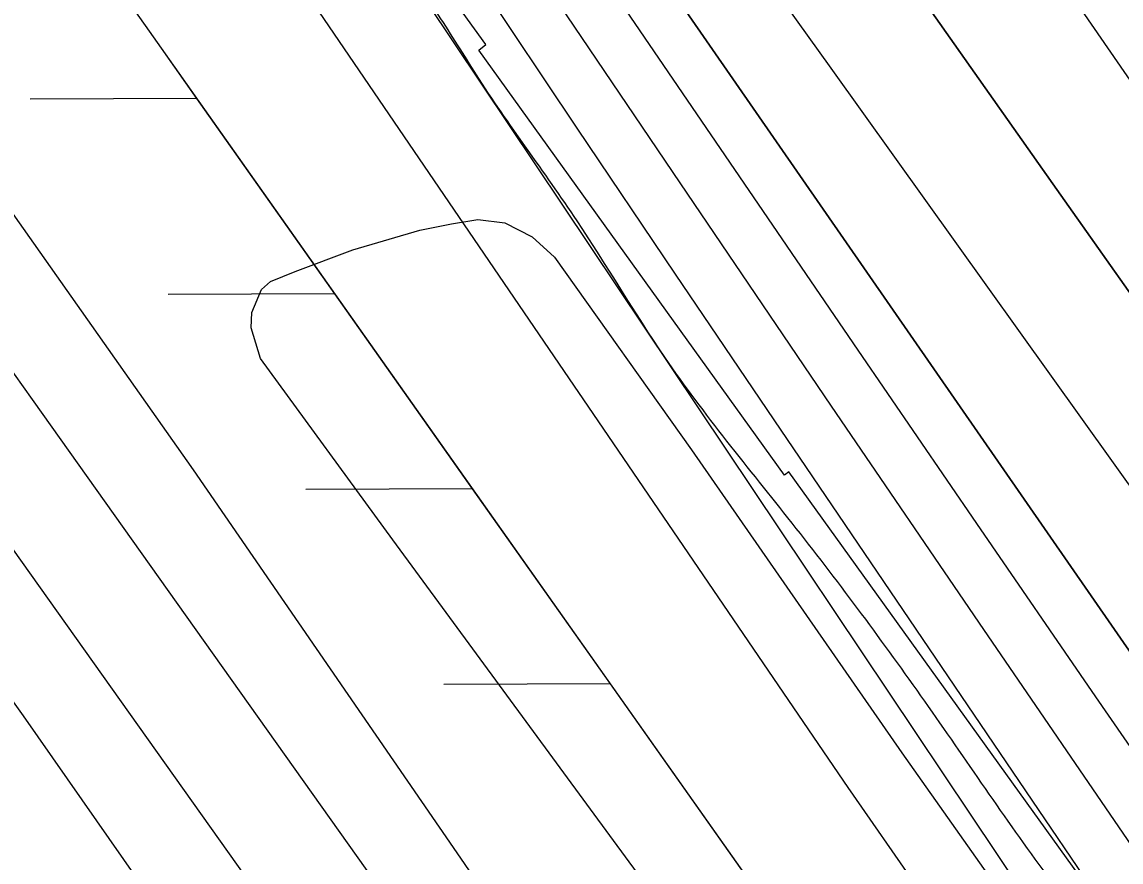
# Model space of a CAD drawing. Extents: x 3892998 to 3931244, y 278583 to 304547.
# Drawn here: x 3909815.2 to 3910137.1, y 290546.5 to 290792.7 of the extents above; entities that cross this region are included whole.
import ezdxf

# ---------------------------------------------------------------- set-up
doc = ezdxf.new("R2010")
doc.units = 0
for name, color, linetype in [('V-GRID-MAJR', 7, 'Continuous'), ('V-LEVE-TOET', 7, 'Continuous'), ('V-RIVR-EDGE', 7, 'Continuous'), ('V-RRAP-FSHR', 7, 'Continuous'), ('V-RRAP-RVMT', 7, 'Continuous'), ('V-SITE-VEGE', 7, 'Continuous'), ('V-SURV-LINE', 7, 'Continuous'), ('V-TOPO-DPTH', 7, 'Continuous'), ('V-TOPO-MAJR', 7, 'Continuous'), ('V-TOPO-MINR', 7, 'Continuous'), ('V-TOPO-WATR', 7, 'Continuous')]:
    doc.layers.add(name, color=color, linetype=linetype)

msp = doc.modelspace()

# ---------------------------------------------------------------- linework, layer by layer
at = {"layer": 'V-GRID-MAJR'}
msp.add_spline([(3897162.87, 290075.22), (3902475.55, 290165.25), (3907788.21, 290256.05), (3913100.86, 290347.62), (3918413.49, 290439.97), (3923726.11, 290533.09), (3929038.72, 290626.99)], degree=3, dxfattribs=at)
at = {"layer": 'V-LEVE-TOET'}
for points in [[(3909508.88, 291194.03), (3909520.53, 291179.7), (3909532.68, 291162.73), (3909595.67, 291064.11), (3909642.16, 290991.24), (3909644.64, 290986.16), (3909647.9, 290980.01), (3909651.27, 290974.45), (3909656.12, 290966.74), (3909662.45, 290956.69), (3909670.46, 290944.4), (3909682.31, 290927.14), (3909710.67, 290887.46), (3909719.44, 290878.21), (3909729.21, 290866.71), (3909733.55, 290861.15), (3909741.87, 290846.32), (3909747.51, 290836.27), (3909778.39, 290784.74), (3909865.33, 290661.49), (3909941.53, 290550.7), (3910022.07, 290433.29)], [(3909904.47, 290462.04), (3909815.64, 290589.3), (3909734.72, 290702.89), (3909669.83, 290792.2), (3909651.45, 290818.04), (3909643.16, 290829.06), (3909640.1, 290832.66), (3909636.45, 290836.17), (3909631.24, 290840.44), (3909623.15, 290848.91), (3909616.74, 290856.51), (3909611.29, 290866.47), (3909604.64, 290880.24), (3909599.29, 290890.49), (3909591.88, 290902.29), (3909545.32, 290971.84), (3909496.21, 291042.24)]]:
    msp.add_lwpolyline(points, dxfattribs=at)
at = {"layer": 'V-RIVR-EDGE'}
msp.add_spline([(3909865.84, 290928.21), (3909862.62, 290923.11), (3909860.68, 290922.62), (3909860.67, 290920.68), (3909870.35, 290905.12), (3909881.93, 290877.89), (3909893.54, 290856.5), (3909906.13, 290843.84), (3909921.61, 290817.58), (3909937.09, 290794.71), (3909948.22, 290777.2), (3909977.73, 290734.39), (3910003.37, 290694.51), (3910040.65, 290645.85), (3910078.4, 290595.25), (3910114.21, 290544.17), (3910151.48, 290493.58), (3910181.95, 290444.45), (3910200.82, 290413.32), (3910226.93, 290368.58), (3910256.93, 290323.83), (3910278.7, 290289.3), (3910307.74, 290250.37), (3910325.16, 290226.53), (3910363.87, 290167.19), (3910391.44, 290124.87), (3910427.73, 290068.94), (3910449.5, 290036.83), (3910504.18, 289956.56), (3910522.07, 289926.9), (3910550.12, 289879.72), (3910562.21, 289857.35), (3910573.34, 289842.27), (3910610.65, 289806.73), (3910620.82, 289794.07), (3910623.21, 289779.99), (3910634.83, 289764.42), (3910664.83, 289724.03), (3910692.43, 289689.49), (3910710.83, 289668.07), (3910721.01, 289660.28), (3910770.89, 289605.28), (3910782.51, 289588.74), (3910807.66, 289548.37), (3910835.72, 289503.62), (3910862.83, 289470.04), (3910892.35, 289425.78), (3910920.41, 289383.46), (3910947.99, 289342.6), (3910968.78, 289304.67), (3911000.23, 289260.88), (3911019.59, 289231.7), (3911055.91, 289191.3), (3911085.45, 289159.66), (3911118.86, 289116.84), (3911139.19, 289091.05), (3911160.97, 289062.35), (3911184.19, 289025.87), (3911223.42, 288981.58), (3911281.53, 288916.36), (3911313, 288876.94), (3911328.5, 288859.42), (3911346.41, 288837.53), (3911371.58, 288801.04), (3911404.48, 288751.91), (3911426.73, 288715.43), (3911446.57, 288687.7), (3911479.01, 288646.83), (3911529.35, 288582.12), (3911550.65, 288552.92), (3911609.2, 288468.28), (3911644.54, 288421.09), (3911676.97, 288378.76), (3911701.17, 288348.1), (3911741.37, 288303.81), (3911770.9, 288264.88), (3911788.8, 288235.7), (3911834.27, 288164.69), (3911857.49, 288130.15), (3911884.6, 288092.69), (3911915.56, 288045.51), (3911921.85, 288035.78), (3911928.64, 288029.93), (3911972.62, 287945.81), (3911992.92, 287906.42), (3912000.64, 287886.98), (3912014.67, 287866.55), (3912026.77, 287848.06), (3912066.44, 287785.32), (3912084.8, 287750.79), (3912094.47, 287732.8), (3912094.94, 287726), (3912096.85, 287711.43), (3912096.35, 287704.63), (3912095.36, 287700.26), (3912088.55, 287695.91), (3912085.64, 287696.89), (3912073.03, 287702.26), (3912062.35, 287706.17), (3912054.1, 287706.19), (3912051.18, 287704.26), (3912049.22, 287697.95), (3912054.05, 287685.8), (3912068.56, 287663.91), (3912113.05, 287586.58), (3912136.73, 287540.87), (3912153.66, 287513.63), (3912163.84, 287503.9), (3912187.57, 287479.56), (3912207.42, 287453.28), (3912216.14, 287445.98), (3912226.8, 287436.24), (3912240.84, 287416.78), (3912253.42, 287397.81), (3912271.31, 287366.2), (3912283.87, 287341.4), (3912284.84, 287338.97), (3912290.18, 287337.98), (3912303.79, 287344.26), (3912317.4, 287350.54), (3912319.83, 287350.54), (3912322.75, 287350.53), (3912327.59, 287345.66), (3912328.54, 287338.37), (3912335.79, 287321.36), (3912348.36, 287299.96), (3912369.18, 287275.14), (3912380.33, 287265.4), (3912402.15, 287253.21), (3912416.69, 287243.46), (3912434.16, 287238.07), (3912456.94, 287220.05), (3912481.62, 287183.56), (3912501.93, 287148.06), (3912512.56, 287124.73), (3912531.4, 287085.83), (3912550.27, 287059.56), (3912569.64, 287034.26), (3912593.34, 286996.8), (3912613.67, 286968.1), (3912632.04, 286936.49), (3912645.1, 286912.66), (3912660.58, 286888.83), (3912675.09, 286867.42), (3912698.32, 286835.31), (3912720.05, 286784.75), (3912736.96, 286747.81), (3912742.28, 286740.02), (3912755.33, 286715.22), (3912761.6, 286696.75), (3912774.14, 286660.3), (3912779.9, 286635.52), (3912793.38, 286585.46), (3912797.22, 286569.43), (3912803.96, 286543.67), (3912804.41, 286532.02)], degree=3, dxfattribs=at)
at = {"layer": 'V-RRAP-FSHR'}
for p, q in [((3909866.43, 290770.25), (3909817.6, 290770.06)), ((3909906.81, 290713.07), (3909857.98, 290712.88)), ((3909947.18, 290655.89), (3909898.35, 290655.7)), ((3909987.56, 290598.71), (3909938.73, 290598.52))]:
    msp.add_line(p, q, dxfattribs=at)
for points in [[(3906808.74, 295087.99), (3907517.52, 294079.97), (3908118.59, 293281.66), (3908235.46, 293171.33), (3908399.7, 292987.45), (3908497.62, 292843.41), (3908620.81, 292699.37), (3908781.89, 292472.59), (3908840.15, 292360.99), (3908947.12, 292209.3), (3909156.95, 291945.83), (3909268.04, 291726.28), (3910057.13, 290568.32), (3910757.48, 289562.21), (3911229.42, 288921.63), (3911814.1, 288135.16), (3912099.79, 287690.36), (3912357.66, 287495.41), (3912493.3, 287323.29)], [(3911412.62, 288622.24), (3911308.04, 288752.83), (3911327.85, 288790.57), (3910785.78, 289488.37), (3910445.83, 289954.56), (3910129.27, 290398.02), (3909798.59, 290866.33), (3909546.88, 291228.92), (3909473.75, 291330.52), (3909414.69, 291394.46), (3909312.15, 291557.44), (3909036.83, 291981.12), (3908774.4, 292360.28)], [(3909866.43, 290770.25), (3909856.71, 290784.03)], [(3909906.81, 290713.07), (3909866.43, 290770.25)], [(3909987.56, 290598.71), (3909947.18, 290655.89), (3909906.81, 290713.07)], [(3910027.94, 290541.53), (3909987.56, 290598.71)]]:
    msp.add_lwpolyline(points, dxfattribs=at)
at = {"layer": 'V-RRAP-RVMT'}
for p, q in [((3909951.1, 290786.08), (3909866.95, 290903.23)), ((3909949, 290784.49), (3909951.1, 290786.08)), ((3910038.53, 290659.88), (3909949, 290784.49)), ((3910039.86, 290660.83), (3910038.53, 290659.88)), ((3910125.11, 290542.17), (3910039.86, 290660.83))]:
    msp.add_line(p, q, dxfattribs=at)
at = {"layer": 'V-SITE-VEGE'}
msp.add_lwpolyline([(3910177, 290287.64), (3910126.85, 290359.71), (3910060.37, 290454.76), (3909988.46, 290552.83), (3909923.78, 290640.92), (3909885.05, 290694.11), (3909882.34, 290703.03), (3909882.51, 290707.55), (3909885.32, 290714.34), (3909887.96, 290716.62), (3909895.2, 290719.61), (3909912.06, 290725.9), (3909931.76, 290731.72), (3909940.98, 290733.54), (3909948.73, 290734.87), (3909956.6, 290733.84), (3909964.58, 290729.76), (3909971.2, 290723.81), (3910011.32, 290667.29), (3910072.96, 290578.49), (3910139.34, 290484.42)], dxfattribs=at)
at = {"layer": 'V-SURV-LINE'}
for points in [[(3909350, 291341.39), (3910746.49, 289374.77)], [(3910722.03, 289357.39), (3909325.55, 291324.02)]]:
    msp.add_lwpolyline(points, dxfattribs=at)
at = {"layer": 'V-TOPO-DPTH'}
for points in [[(3910735.41, 289759.37), (3910292.55, 290389.03), (3910287.9, 290395.64), (3910283.25, 290402.26), (3910278.6, 290408.87), (3910273.96, 290415.49), (3910246.87, 290454.08), (3910228.71, 290480.01), (3910210.58, 290505.96), (3910192.51, 290531.94), (3910174.46, 290557.95), (3909911.64, 290937.54), (3909904.18, 290948.38), (3909896.76, 290959.24), (3909889.4, 290970.15), (3909882.08, 290981.08), (3909801.34, 291102.4), (3909753.7, 291174.03), (3909706.09, 291245.67), (3909658.52, 291317.34), (3909610.97, 291389.02), (3909423.07, 291672.45)], [(3910735.41, 289759.37), (3910292.55, 290389.03), (3910287.9, 290395.64), (3910283.25, 290402.26), (3910278.6, 290408.87), (3910273.96, 290415.49), (3910246.87, 290454.08), (3910228.71, 290480.01), (3910210.58, 290505.96), (3910192.51, 290531.94), (3910174.46, 290557.95), (3909911.64, 290937.54), (3909904.18, 290948.38), (3909896.76, 290959.24), (3909889.4, 290970.15), (3909882.08, 290981.08), (3909801.34, 291102.4), (3909753.7, 291174.03), (3909706.09, 291245.67), (3909658.52, 291317.34), (3909610.97, 291389.02), (3909423.07, 291672.45)], [(3909451.72, 291666.88), (3909872.71, 291035.57), (3909879.67, 291025.16), (3909886.64, 291014.75), (3909893.63, 291004.35), (3909900.64, 290993.96), (3909912.7, 290976.09), (3909913.68, 290974.64), (3909915.67, 290971.76), (3909916.67, 290970.33), (3909960.31, 290908.41), (3909983.18, 290876.04), (3910006.08, 290843.7), (3910029.05, 290811.42), (3910052.07, 290779.16), (3910299.71, 290432.82)], [(3909451.72, 291666.88), (3909872.71, 291035.57), (3909879.67, 291025.16), (3909886.64, 291014.75), (3909893.63, 291004.35), (3909900.64, 290993.96), (3909912.7, 290976.09), (3909913.68, 290974.64), (3909915.67, 290971.76), (3909916.67, 290970.33), (3909960.31, 290908.41), (3909983.18, 290876.04), (3910006.08, 290843.7), (3910029.05, 290811.42), (3910052.07, 290779.16), (3910299.71, 290432.82)], [(3909459.93, 291578.88), (3909498.9, 291519.65), (3909537.81, 291460.39), (3909576.62, 291401.05), (3909615.35, 291341.68), (3909846.13, 290987.29), (3909860.75, 290964.94), (3909875.44, 290942.64), (3909890.23, 290920.4), (3909905.08, 290898.21), (3909963.59, 290811.19), (3910007.85, 290745.58), (3910052.22, 290680.06), (3910096.79, 290614.67), (3910141.48, 290549.36)], [(3910153.72, 290693.41), (3910118.27, 290743.65), (3910082.88, 290793.93), (3910047.56, 290844.26), (3910012.29, 290894.62), (3909981.04, 290939.3), (3909961.47, 290967.37), (3909941.93, 290995.48), (3909922.47, 291023.62), (3909903.05, 291051.8), (3909661.01, 291403.84), (3909623.32, 291458.69), (3909585.66, 291513.56), (3909548.03, 291568.45)], [(3910153.72, 290693.41), (3910118.27, 290743.65), (3910082.88, 290793.93), (3910047.56, 290844.26), (3910012.29, 290894.62), (3909981.04, 290939.3), (3909961.47, 290967.37), (3909941.93, 290995.48), (3909922.47, 291023.62), (3909903.05, 291051.8), (3909661.01, 291403.84), (3909623.32, 291458.69), (3909585.66, 291513.56), (3909548.03, 291568.45)]]:
    msp.add_lwpolyline(points, dxfattribs=at)
at = {"layer": 'V-TOPO-MAJR'}
msp.add_lwpolyline([(3909587.33, 291584.02), (3909645.61, 291497.48), (3909704.04, 291411.04), (3909762.72, 291324.76), (3909821.54, 291238.59), (3909954.37, 291044.59), (3909962.89, 291032.16), (3909971.42, 291019.73), (3909979.97, 291007.3), (3909988.53, 290994.89), (3910219.32, 290660.32), (3910242.64, 290626.56), (3910266, 290592.81), (3910289.4, 290559.09), (3910312.83, 290525.39), (3910347.43, 290475.68), (3910353.58, 290466.85), (3910359.73, 290458.03), (3910365.89, 290449.21), (3910372.05, 290440.39), (3910751.9, 289897.07)], dxfattribs=at)
at = {"layer": 'V-TOPO-MINR'}
for points in [[(3909408.78, 291675.26), (3909505.52, 291528.93), (3909563.03, 291441.88), (3909620.52, 291354.8), (3909677.94, 291267.68), (3909735.34, 291180.54), (3909864.68, 290984.04), (3909875.55, 290967.62), (3909886.47, 290951.23), (3909897.48, 290934.9), (3909908.54, 290918.6), (3910060.05, 290696.53), (3910094.81, 290645.71), (3910129.65, 290594.95), (3910164.62, 290544.28), (3910199.67, 290493.66), (3910251.24, 290419.37), (3910260.57, 290405.95), (3910269.9, 290392.52), (3910279.24, 290379.11), (3910288.59, 290365.69), (3910566.03, 289967.79), (3910592.37, 289930.01), (3910618.71, 289892.22)], [(3909423.07, 291672.45), (3909610.97, 291389.02), (3909658.52, 291317.34), (3909706.09, 291245.67), (3909753.7, 291174.03), (3909801.34, 291102.4), (3909882.08, 290981.08), (3909889.4, 290970.15), (3909896.76, 290959.24), (3909904.18, 290948.38), (3909911.64, 290937.54), (3910174.46, 290557.95), (3910192.51, 290531.94), (3910210.58, 290505.96), (3910228.71, 290480.01), (3910246.87, 290454.08), (3910273.96, 290415.49), (3910278.6, 290408.87), (3910283.25, 290402.26), (3910287.9, 290395.64), (3910292.55, 290389.03), (3910735.41, 289759.37)], [(3909451.72, 291666.88), (3909872.71, 291035.57), (3909879.67, 291025.16), (3909886.64, 291014.75), (3909893.63, 291004.35), (3909900.64, 290993.96), (3909912.7, 290976.09), (3909913.68, 290974.64), (3909915.67, 290971.76), (3909916.67, 290970.33), (3909960.31, 290908.41), (3909983.18, 290876.04), (3910006.08, 290843.7), (3910029.05, 290811.42), (3910052.07, 290779.16), (3910299.71, 290432.82)], [(3909459.93, 291578.88), (3909498.9, 291519.65), (3909537.81, 291460.39), (3909576.62, 291401.05), (3909615.35, 291341.68), (3909846.13, 290987.29), (3909860.75, 290964.94), (3909875.44, 290942.64), (3909890.23, 290920.4), (3909905.08, 290898.21), (3909963.59, 290811.19), (3910007.85, 290745.58), (3910052.22, 290680.06), (3910096.79, 290614.67), (3910141.48, 290549.36)], [(3909548.03, 291568.45), (3909585.66, 291513.56), (3909623.32, 291458.69), (3909661.01, 291403.84), (3909903.05, 291051.8), (3909922.47, 291023.62), (3909941.93, 290995.48), (3909961.47, 290967.37), (3909981.04, 290939.3), (3910012.29, 290894.62), (3910047.56, 290844.26), (3910082.88, 290793.93), (3910118.27, 290743.65), (3910153.72, 290693.41)], [(3909457.77, 291562.76), (3909478.73, 291530.47), (3909499.62, 291498.14), (3909826.54, 290990.79), (3909845.09, 290962.12), (3909863.72, 290933.51), (3909882.46, 290904.96), (3909901.27, 290876.46), (3909920.53, 290847.41), (3909949.09, 290804.47), (3909977.75, 290761.59), (3910006.53, 290718.8), (3910035.41, 290676.07), (3910203.65, 290427.92), (3910222.65, 290399.92), (3910241.68, 290371.94), (3910260.74, 290343.98), (3910279.82, 290316.03), (3910317.89, 290260.33), (3910356.05, 290204.56), (3910394.24, 290148.82), (3910432.48, 290093.1), (3910470.75, 290037.41), (3910655.69, 289768.51)]]:
    msp.add_lwpolyline(points, dxfattribs=at)
at = {"layer": 'V-TOPO-WATR'}
msp.add_lwpolyline([(3909387.65, 291650.53), (3909824.25, 290965.93), (3909837.73, 290944.86), (3909851.27, 290923.82), (3909864.87, 290902.83), (3909878.53, 290881.87), (3909892.25, 290860.95), (3909906.02, 290840.07), (3909919.85, 290819.22), (3909933.73, 290798.41), (3910196.29, 290405.96), (3910211.39, 290383.41), (3910226.52, 290360.88), (3910241.67, 290338.37), (3910256.85, 290315.88), (3910272.07, 290293.41), (3910287.3, 290270.95), (3910302.57, 290248.52), (3910317.86, 290226.1), (3910637.36, 289758.52)], dxfattribs=at)

doc.saveas('drawing.dxf')
